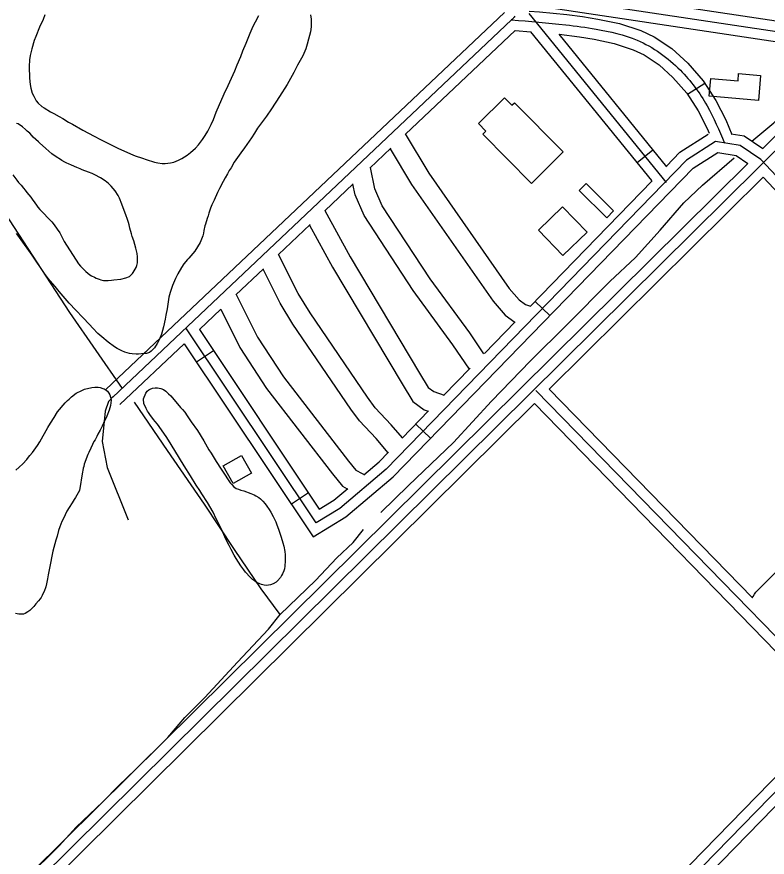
# Model space of a CAD drawing. Extents: x 3297735 to 3335592, y 670436 to 695807.
# Drawn here: x 3319812 to 3320909, y 685385 to 686614 of the extents above; entities that cross this region are included whole.
import ezdxf

# ---------------------------------------------------------------- set-up
doc = ezdxf.new("R2010")
doc.units = 0
for name, color, linetype in [('V-BLDG-OTLN', 7, 'Continuous'), ('V-ROAD-CNTR', 7, 'Continuous'), ('V-SITE-VEGE', 7, 'Continuous'), ('V-TOPO-SHOR', 7, 'Continuous')]:
    doc.layers.add(name, color=color, linetype=linetype)

msp = doc.modelspace()

# ---------------------------------------------------------------- linework, layer by layer
at = {"layer": 'V-BLDG-OTLN'}
for points in [[(3320826.9, 686523.3), (3320866.7, 686519.8), (3320867.6, 686530.5), (3320899.8, 686527.6), (3320896.6, 686491.3), (3320824.6, 686497.6)], [(3320539.9, 686487.9), (3320611.3, 686416), (3320564.9, 686369.9), (3320493.6, 686441.8), (3320498.1, 686446.2), (3320487.1, 686457.4), (3320525.2, 686495.2), (3320536.1, 686484.2)], [(3320644.5, 686369.7), (3320684.7, 686329.9), (3320674.7, 686319.8), (3320634.5, 686359.5)], [(3320610.2, 686335.8), (3320646, 686298.8), (3320610.8, 686264.7), (3320575, 686301.7)], [(3320140.9, 685972.2), (3320155.3, 685946.4), (3320128.4, 685931.3), (3320113.9, 685957.1)]]:
    msp.add_lwpolyline(points, close=True, dxfattribs=at)
at = {"layer": 'V-ROAD-CNTR'}
for p, q in [((3320818.2, 686516.2), (3320793, 686499.8)), ((3320719.1, 686400.4), (3320742.4, 686419.3)), ((3320570, 686197.6), (3320591.5, 686176.7)), ((3320099.8, 686125.5), (3320074.8, 686108.9)), ((3320395.7, 686018.3), (3320417.2, 685997.4)), ((3320238.6, 685917.6), (3320213.6, 685901))]:
    msp.add_line(p, q, dxfattribs=at)
for points in [[(3319307.9, 686849.7), (3321306.5, 686550.1)], [(3319305.7, 686834.9), (3321304.2, 686535.2)], [(3320564.5, 686631), (3321028.3, 686561.4)], [(3320525.4, 686619.9), (3319942.3, 686068.6)], [(3320540.4, 686614.4), (3320539.3, 686613), (3320538.5, 686612), (3320537.8, 686611.2), (3320536.8, 686610.1), (3320535.7, 686609)], [(3320762.3, 686371.1), (3320561.2, 686618.4)], [(3320561.4, 686622), (3320576.6, 686620.8), (3320616.5, 686616.7), (3320639.1, 686613.8), (3320661.8, 686610.3), (3320693.3, 686603.6), (3320724.6, 686593.4), (3320744.1, 686584.3), (3320769.9, 686567), (3320793.1, 686545.9), (3320815.8, 686519.8), (3320834.4, 686491.2), (3320848.7, 686463.1), (3320857.9, 686441.5)], [(3320535.7, 686609), (3319952.6, 686057.7)], [(3320541.1, 686593.5), (3320380.6, 686441.8)], [(3320541.1, 686593.5), (3320563.6, 686591.7)], [(3320740.5, 686374.2), (3320563.6, 686591.7)], [(3320762.7, 686394.4), (3320605.3, 686587.9)], [(3320605.3, 686587.9), (3320634.8, 686584.1), (3320656.3, 686580.8), (3320685.5, 686574.6), (3320713.6, 686565.4), (3320729.3, 686558.1), (3320751.4, 686543.4), (3320771.6, 686524.9), (3320791.8, 686501.7), (3320808.4, 686476.1), (3320821.5, 686450.4), (3320824.4, 686443.6)], [(3321025.9, 686542.4), (3320903.1, 686420.8)], [(3321040.2, 686535.4), (3319844.4, 685352.2)], [(3320380.2, 686442.4), (3320414.7, 686384.8), (3320532.3, 686216.2), (3320546.6, 686199.7), (3320555.9, 686193.1), (3320563.2, 686190.6)], [(3320762.1, 686395.3), (3320781.8, 686415.6), (3320823.3, 686442.1)], [(3320856.5, 686442.6), (3320875.5, 686439.5), (3320903.1, 686420.8)], [(3321089.6, 686203.2), (3320900, 686404.7), (3320869.8, 686425.2), (3320834, 686431.1), (3320791.3, 686403.8), (3320352.3, 685952.1), (3320284.4, 685894.6), (3320250, 685873.6), (3320059.5, 686158.8)], [(3320359.1, 686421.4), (3320328.6, 686392.5)], [(3320358.3, 686420.6), (3320389.5, 686368.5), (3320508.6, 686197.7), (3320526.4, 686177.3), (3320540.5, 686167.3)], [(3320056.9, 686135.7), (3320245.5, 685853.3), (3320293.2, 685882.4), (3320362.5, 685941.1), (3320800.9, 686392.1), (3320837.2, 686415.4), (3320864.1, 686411), (3320881.3, 686399.3)], [(3320881.3, 686399.3), (3319833.8, 685362.8)], [(3320495.2, 686120.7), (3320474.4, 686151.4), (3320416.4, 686230.6), (3320346.6, 686337.4), (3320335.7, 686362.2), (3320329.3, 686393.2)], [(3320304, 686369.3), (3320262.5, 686330.1)], [(3320473.9, 686098.7), (3320449.9, 686134.1), (3320391.7, 686213.5), (3320320.1, 686323), (3320306.9, 686353.1), (3320303.7, 686369)], [(3320562.6, 686190), (3320741.3, 686373.9)], [(3320903.6, 686379.1), (3320590.4, 686069.2)], [(3320903.6, 686379.1), (3321068.7, 686203.5)], [(3320262.7, 686330.2), (3320299.6, 686262.7), (3320401.2, 686092.4), (3320413.6, 686071.8), (3320421.9, 686066), (3320436.9, 686060.6)], [(3320241.2, 686309.9), (3320194.6, 686265.9)], [(3320240.1, 686308.9), (3320273.6, 686247.8), (3320375.5, 686077), (3320391.2, 686051), (3320407.9, 686039.1), (3320413.9, 686037)], [(3320376, 685998), (3320359.7, 686017), (3320336.4, 686041.8), (3320325.2, 686057.3), (3320240.9, 686180.6), (3320223.8, 686209.2), (3320195, 686266.2)], [(3320172.9, 686245.3), (3320132.6, 686207.2)], [(3320355, 685976.4), (3320337.4, 685997), (3320313.3, 686022.7), (3320300.7, 686040), (3320215.6, 686164.4), (3320197.5, 686194.7), (3320172.2, 686244.7)], [(3320133.1, 686207.7), (3320164.3, 686145), (3320202, 686087.4), (3320297.3, 685964.2), (3320307.9, 685951), (3320317.2, 685945.9), (3320320.2, 685944.6)], [(3320110.6, 686186.4), (3320079.1, 686156.6)], [(3320110.3, 686186.2), (3320138.2, 686130.1), (3320177.5, 686070), (3320273.7, 685945.7), (3320288.3, 685927.5), (3320295.4, 685923.6)], [(3320495.9, 686121.4), (3320540.9, 686167.7)], [(3320079.1, 686156.6), (3320254.4, 685893.9), (3320275.5, 685906.8), (3320296, 685924.1)], [(3320056.9, 686135.7), (3319962.9, 686046.8)], [(3320436.3, 686060.1), (3320474.9, 686099.7)], [(3321213.9, 685408.3), (3320571.2, 686067.3)], [(3320887.9, 685764), (3320590.4, 686069.2)], [(3320569, 686048.1), (3319854.9, 685341.5)], [(3319953, 686058.7), (3319946.2, 686051), (3319941.5, 686037.3), (3319937.2, 685992.9), (3319944.5, 685954.5), (3319974.8, 685878)], [(3321011.4, 685594.4), (3320569, 686048.1)], [(3320375.7, 685997.7), (3320414.4, 686037.6)], [(3320319.6, 685944.1), (3320342, 685963.1), (3320355.5, 685976.9)], [(3320887.6, 685764.3), (3320888.7, 685766.3), (3320890.8, 685769.5), (3320893, 685772.6), (3320895.6, 685775.5), (3320897.9, 685777.8), (3320963.8, 685843.7)], [(3320348.5, 684915), (3321011.4, 685594.4)], [(3320359.3, 684904.5), (3321032.4, 685594.4)], [(3320370, 684894), (3321032.4, 685573)]]:
    msp.add_lwpolyline(points, dxfattribs=at)
msp.add_spline([(3320535.7, 686609), (3320614.8, 686601.8), (3320659.1, 686595.6), (3320719.1, 686579.4), (3320782.4, 686535.4), (3320821.4, 686483.6), (3320846.9, 686429)], degree=3, dxfattribs=at)
at = {"layer": 'V-SITE-VEGE'}
for points in [[(3319853.3, 686616.2), (3319850.6, 686609.6), (3319845.4, 686598.2), (3319839.9, 686584.8), (3319837.8, 686579.1), (3319834, 686566.8), (3319831.7, 686557.2), (3319830.8, 686550.7), (3319830.3, 686540.7), (3319830.9, 686523.6), (3319831.8, 686514.5), (3319832.8, 686509.2), (3319834.8, 686502), (3319836.9, 686497.3), (3319840.7, 686490.9), (3319843.4, 686487.2), (3319848.8, 686482.5), (3319852.2, 686480.4)], [(3319873.9, 686467.8), (3319879.4, 686464.8), (3319887.7, 686459.7), (3319893.5, 686456.5), (3319908.9, 686447.8), (3319925.1, 686438.9), (3319934.6, 686434.1), (3319941.3, 686430.8), (3319952.2, 686425.2), (3319959.9, 686421.6), (3319978.4, 686413.1), (3319985.5, 686410.3), (3319995.8, 686406.7), (3320001.5, 686404.9), (3320013.3, 686400.9), (3320018.3, 686400), (3320024.7, 686399.3), (3320029.3, 686399.1), (3320036.9, 686400), (3320041.6, 686401.2), (3320048.7, 686404.1), (3320053.6, 686406.5), (3320061.2, 686411.5), (3320066.4, 686415.3), (3320073.6, 686421.4), (3320077.9, 686426.4), (3320083.9, 686434.1), (3320087.8, 686439.8), (3320091.4, 686446.2), (3320096.6, 686456.3), (3320099.7, 686463.2), (3320103.9, 686474), (3320115.6, 686501.1), (3320121, 686513.1), (3320131, 686534.4), (3320134.4, 686543.1), (3320139.8, 686555.5), (3320142.9, 686563.6), (3320147.8, 686575.1), (3320150.7, 686582.2), (3320153.4, 686589.5), (3320158, 686599.7), (3320161.1, 686606.3), (3320165.9, 686615.2)], [(3320241.7, 686616.4), (3320242.4, 686609.9), (3320242.5, 686598.9), (3320241.4, 686591.6), (3320238.9, 686580.6), (3320236.9, 686573.5), (3320234.6, 686566.8), (3320230.2, 686556.5), (3320226.7, 686549.8), (3320222.8, 686542.7), (3320217.3, 686532), (3320207.6, 686514.4), (3320196.2, 686496.8), (3320184.4, 686479.2), (3320177.1, 686468.5), (3320164.3, 686450.7), (3320159.8, 686443.6), (3320155.4, 686436.8), (3320145.1, 686422.2), (3320139.7, 686414.9), (3320130.2, 686400.8), (3320125.6, 686392.7), (3320122.9, 686388.7), (3320120.4, 686383.8), (3320116.7, 686377.9), (3320114, 686372.9), (3320108.8, 686362.7), (3320105.6, 686356.7), (3320100.6, 686345.7), (3320097.5, 686338.6), (3320095.6, 686333.8), (3320093.1, 686326.7), (3320091.8, 686322.8), (3320090.6, 686318.8), (3320088, 686310.6), (3320087.2, 686307.8), (3320085.7, 686301.1), (3320085.2, 686297.4), (3320084.4, 686293.6), (3320080.2, 686283.4), (3320072.7, 686270.9)], [(3319852.2, 686480.4), (3319861.7, 686474.8), (3319866.4, 686472.3), (3319873.9, 686467.8)], [(3319863.2, 686313.7), (3319866.8, 686309.4), (3319871.3, 686303), (3319874.9, 686297.7), (3319879.1, 686290.1), (3319881.5, 686285.2), (3319902.5, 686252.6), (3319905.5, 686249.1), (3319912.9, 686241.3), (3319919, 686236.5), (3319921.6, 686234.7), (3319925.7, 686232.8), (3319928.1, 686231.5), (3319932.4, 686229.9), (3319935, 686229.2), (3319938.9, 686228.2), (3319945.8, 686228.3), (3319950.5, 686228.7), (3319954.1, 686228.8), (3319964.1, 686229.9), (3319971.7, 686231.9), (3319976.8, 686234.1), (3319979.1, 686235.9), (3319981.3, 686238.1), (3319982.4, 686239.9), (3319986.7, 686247.2), (3319987.8, 686250), (3319988.6, 686253.9), (3319988.9, 686260), (3319988.9, 686262.8), (3319988, 686267.7), (3319986.2, 686275.5), (3319983.1, 686285.9), (3319981.1, 686292.3), (3319979.7, 686296.5), (3319977.6, 686304.7), (3319976.6, 686309.4), (3319975.6, 686312.9), (3319973.7, 686318.6), (3319972.1, 686322.5), (3319966, 686339.5), (3319962.4, 686348.5), (3319960.4, 686352.4), (3319956.2, 686359.1), (3319950.2, 686365.9), (3319946.3, 686369.8), (3319943.9, 686371.9), (3319941.3, 686373.8), (3319934.6, 686378.1), (3319926.1, 686382.7), (3319922.3, 686384.5), (3319917, 686386.4), (3319907.7, 686390), (3319904.6, 686391.3), (3319900, 686393.1), (3319892.2, 686396.5), (3319887.6, 686398.6), (3319885.2, 686399.6), (3319882.5, 686400.9), (3319878.1, 686403.4), (3319876, 686405), (3319869.8, 686408.8), (3319863.5, 686413.3), (3319859.1, 686417.2), (3319854.4, 686421.1), (3319845.4, 686429.2), (3319843.7, 686430.6), (3319836.3, 686437.8), (3319834.3, 686440.1), (3319831.1, 686443.2), (3319827.4, 686446.5), (3319824.8, 686449), (3319820.4, 686452.7), (3319814.1, 686457), (3319811.7, 686457.7)], [(3319806.2, 686382.6), (3319812.4, 686374.6), (3319814.6, 686371.5), (3319818.4, 686367.2), (3319822, 686362.8), (3319824.6, 686360), (3319827.1, 686356.9)], [(3319827.1, 686356.9), (3319832.5, 686349.7), (3319834.9, 686347), (3319838.7, 686341.5), (3319841.1, 686338.4), (3319843.1, 686335.5), (3319845.9, 686331.8), (3319863.2, 686313.7)], [(3320072.7, 686270.9), (3320063.6, 686260.8), (3320061.8, 686259), (3320056.4, 686252.3), (3320052.9, 686246.9), (3320047.7, 686237.6), (3320044.2, 686231.1), (3320039.8, 686220.9), (3320036.4, 686210.4), (3320034.5, 686203.5), (3320032.8, 686193.3), (3320031.9, 686186.8), (3320030.2, 686177.3), (3320028.9, 686171.4), (3320026.7, 686160.2), (3320023.7, 686149.8), (3320020.2, 686141.1), (3320017.3, 686136.1), (3320013.5, 686129.8), (3320011.7, 686127.6), (3320008.8, 686124.6), (3320006.3, 686123), (3320001.6, 686121.6), (3319998.2, 686121.2), (3319990.2, 686120.5), (3319986.8, 686120.5), (3319981.1, 686120.8), (3319977, 686121.6), (3319970.3, 686123.4), (3319965.8, 686125.2), (3319959.1, 686128.6), (3319954.9, 686131.3), (3319946, 686137.7), (3319936.3, 686145.7), (3319930.9, 686150.5), (3319923.4, 686158.3), (3319918.4, 686163.8), (3319888.8, 686195.1), (3319874.1, 686212), (3319868.1, 686219.4), (3319858, 686231.1), (3319852.8, 686238.5), (3319834.8, 686265.2), (3319816.1, 686291), (3319811.9, 686297)], [(3319845.8, 685992.4), (3319857.7, 686013.2), (3319861.6, 686019.3), (3319866.8, 686028), (3319871.8, 686036), (3319882.7, 686049.4), (3319886.2, 686052.8), (3319888.7, 686054.8), (3319892.4, 686058.2), (3319899, 686063.4), (3319907.4, 686067.4), (3319911.3, 686069.2), (3319922.1, 686071.7), (3319926.1, 686072.1), (3319931, 686072.1), (3319933.9, 686071.6), (3319937.9, 686070.4), (3319940, 686069.5), (3319943, 686067.8), (3319945, 686066.2), (3319947, 686063.3), (3319948.4, 686060.9), (3319949.4, 686057.4), (3319950.2, 686053.1), (3319949.1, 686045.4), (3319947.2, 686038.7), (3319943.6, 686029.6), (3319938.8, 686019.6), (3319936.9, 686015.2), (3319934, 686009.3), (3319930.9, 686003.6), (3319929.2, 686000), (3319926.7, 685995.3), (3319924.9, 685992.5), (3319922.8, 685988.4), (3319920.3, 685983), (3319917.4, 685976.5), (3319916.1, 685973.9), (3319910.7, 685959.5), (3319910, 685956.4), (3319909.2, 685953.8), (3319908.7, 685950.3), (3319908.1, 685948.3), (3319904.1, 685921.2)], [(3320026.5, 686068.6), (3320029.9, 686066.3), (3320031.6, 686064.6), (3320033.8, 686062.6), (3320037.2, 686059.3), (3320051.7, 686042.4), (3320054.5, 686039.7), (3320057.7, 686035.6), (3320061.5, 686030.3), (3320067.3, 686021.5), (3320076.6, 686008.7), (3320085.8, 685993.8), (3320093.2, 685980.7), (3320096.2, 685975.7), (3320103.8, 685963.4), (3320111.2, 685952.2), (3320116, 685944.8), (3320121, 685936.8), (3320124.2, 685932.5), (3320126.4, 685929.8), (3320129.6, 685926.3), (3320133.1, 685924.2), (3320136.3, 685923), (3320140, 685921.5), (3320144.2, 685920.4), (3320154.2, 685916.9), (3320159.2, 685914.8), (3320161.9, 685913.5), (3320166.1, 685911), (3320168.7, 685909), (3320172, 685905.5), (3320175.4, 685901.4), (3320177.8, 685898.3), (3320181.2, 685893.3), (3320183.6, 685889.4), (3320187, 685883.3), (3320187.8, 685881.3), (3320190.8, 685875.3), (3320192.3, 685871), (3320194.7, 685864.5), (3320197.1, 685857.5), (3320198.5, 685852.8), (3320201.2, 685844.7), (3320202.4, 685839.6), (3320203.9, 685831.8), (3320204.5, 685827.1), (3320204.6, 685818.1), (3320204.1, 685810.6), (3320203.4, 685806.8), (3320202.4, 685803.7), (3320200.7, 685799.5), (3320199.3, 685797), (3320197.6, 685793.8), (3320193.3, 685789.1), (3320191.2, 685787.3), (3320186.9, 685784.5), (3320183.2, 685783.2), (3320177.3, 685782.2), (3320174.1, 685782.6), (3320170.2, 685783.5), (3320167.4, 685784.5), (3320163.1, 685786.8), (3320159.9, 685788.9), (3320157, 685791.2), (3320153.2, 685794.5), (3320146.8, 685801.7), (3320144, 685805), (3320139.9, 685810.9), (3320132.9, 685821.6), (3320130.1, 685826.7), (3320125.8, 685834.9), (3320122.6, 685840.8), (3320118, 685850.1), (3320113.4, 685860.3), (3320112, 685863.6), (3320105.8, 685876.5), (3320103.9, 685879.9), (3320099.1, 685889.4), (3320091.1, 685903.5), (3320082.9, 685916), (3320079.7, 685921.3), (3320074.5, 685929.1), (3320066.3, 685942.3), (3320056.8, 685957.4), (3320043.2, 685979.4), (3320034.2, 685994.5), (3320030.6, 685999.9), (3320017.8, 686018.2), (3320014.4, 686021.9), (3320012.2, 686025.1), (3320006.8, 686032.3), (3320005, 686035.2), (3320003.4, 686037.2), (3320001.2, 686041.1), (3319999.8, 686044.2), (3319997.8, 686047.9), (3319997.6, 686055), (3320001, 686063.5), (3320002.9, 686066.2), (3320005.3, 686068.4), (3320007, 686069.4)], [(3320007, 686069.4), (3320010.8, 686070.8), (3320014.7, 686071.3), (3320018, 686071.3), (3320022.7, 686070.4), (3320026.5, 686068.6)], [(3319811, 685950.8), (3319815.7, 685955), (3319821, 685960), (3319826.8, 685966.3), (3319829.5, 685969.7), (3319831.2, 685972.1), (3319835.1, 685976.6), (3319842.5, 685987.1), (3319845.8, 685992.4)], [(3319904.1, 685921.2), (3319898.1, 685910.9), (3319896.2, 685908.1), (3319893.1, 685903.2), (3319888.6, 685896.4), (3319885.5, 685890.7), (3319880.5, 685880.2), (3319878.2, 685875.7), (3319875, 685868.2), (3319873.1, 685862.7), (3319871, 685854.2), (3319869.3, 685848.7), (3319865.1, 685832.5), (3319859.9, 685807.5), (3319858.2, 685797.9), (3319856.9, 685792.2), (3319855.4, 685784.7), (3319854.5, 685780.5), (3319852, 685773.4), (3319850.5, 685769.9), (3319849.3, 685767.5), (3319847.6, 685764.6), (3319846.2, 685762.6), (3319843.9, 685759.6), (3319840, 685755.2), (3319837.1, 685751.7), (3319831.1, 685745.7), (3319828.4, 685743.7), (3319824.3, 685741.1), (3319821.9, 685740.3), (3319818.2, 685740.3), (3319815.4, 685740.4), (3319810.5, 685741.4)]]:
    msp.add_lwpolyline(points, dxfattribs=at)
at = {"layer": 'V-TOPO-SHOR'}
for points in [[(3319966.5, 686070.2), (3319889.8, 686181.4), (3319787.2, 686337.7), (3319681.7, 686492.7), (3319603, 686608.5), (3319546.8, 686693.5), (3319493.3, 686771.2)], [(3320886.7, 686431.8), (3320919, 686458.6), (3320954.8, 686497.1), (3321009.5, 686555.8)], [(3320344.7, 685889), (3320385.1, 685928.6), (3320450.9, 685991.4), (3320506.5, 686051.6), (3320563.5, 686110.8), (3320616.7, 686163.7), (3320679.1, 686226.4), (3320716.9, 686261.5), (3320753.1, 686301.5), (3320787.4, 686341.4), (3320814.9, 686367.6), (3320861.1, 686407.6)], [(3320197.3, 685739.8), (3320169.3, 685777.3), (3320130.5, 685834.7), (3320086.8, 685900.9), (3320032.7, 685979.6), (3319984.1, 686050.2)], [(3319781.3, 685311.2), (3319826.1, 685354.1), (3319874.2, 685401.6), (3319899.2, 685429.2), (3319938, 685465.9), (3319961, 685489.4), (3319985.7, 685513.4), (3320032.9, 685560), (3320057.9, 685589.2), (3320087, 685618.5), (3320135, 685670.1), (3320180.2, 685718.3), (3320197.3, 685739.8), (3320248.9, 685789.7), (3320280, 685822.6), (3320304.2, 685845), (3320319, 685864.3)]]:
    msp.add_lwpolyline(points, dxfattribs=at)

doc.saveas('drawing.dxf')
